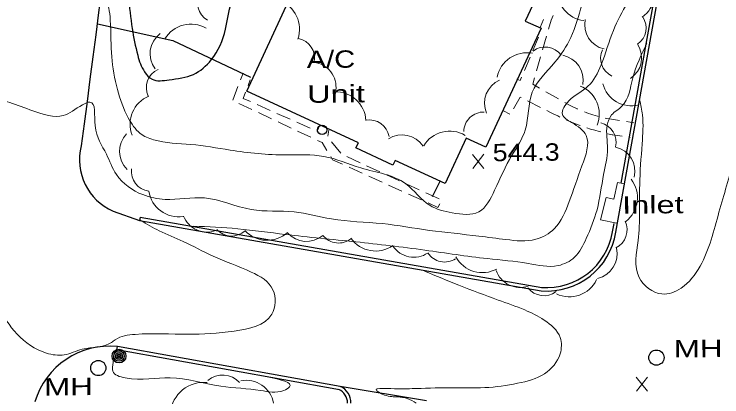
# Model space of a CAD drawing. Extents: x 2361708 to 2370558, y 6977955 to 6991887.
# Drawn here: x 2366451.1 to 2366646.4, y 6983770.4 to 6983876.2 of the extents above; entities that cross this region are included whole.
import ezdxf

# ---------------------------------------------------------------- set-up
doc = ezdxf.new("R2010")
doc.units = 0
doc.header["$LTSCALE"] = 1.9
for name, color, linetype, lineweight in [('11', 7, 'Continuous', 25), ('13', 7, 'Continuous', 13), ('18', 7, 'Continuous', 25), ('2', 7, 'Continuous', 25), ('20', 7, 'Continuous', 25), ('23', 7, 'Continuous', 25), ('29', 7, 'Continuous', 13), ('31', 7, 'Continuous', 13), ('35', 7, 'Continuous', 13), ('9', 7, 'Continuous', 13)]:
    doc.layers.add(name, color=color, linetype=linetype, lineweight=lineweight)

msp = doc.modelspace()

# ---------------------------------------------------------------- linework, layer by layer
at = {"layer": '11'}
msp.add_lwpolyline([(2366563.564, 6983907.351), (2366599.755, 6983890.594), (2366592.19, 6983874.252), (2366596.559, 6983872.233), (2366581.321, 6983839.356), (2366575.918, 6983841.855), (2366570.116, 6983829.319), (2366556.275, 6983835.728), (2366555.677, 6983834.432), (2366545.452, 6983839.155), (2366546.118, 6983840.592), (2366515.301, 6983854.849), (2366532.008, 6983890.98), (2366542.776, 6983885.992), (2366552.829, 6983907.709), (2366561.81, 6983903.553)], close=True, dxfattribs=at)
at = {"layer": '13'}
for p, q in [((2366597.256, 6983874.65), (2366596.317, 6983872.461)), ((2366594.308, 6983866.091), (2366595.883, 6983869.766)), ((2366596.947, 6983866.246), (2366598.05, 6983870.097)), ((2366595.291, 6983860.47), (2366596.395, 6983864.321)), ((2366591.95, 6983860.578), (2366593.525, 6983864.254)), ((2366514.343, 6983859.87), (2366513.621, 6983858.003)), ((2366515.716, 6983856.433), (2366516.291, 6983857.948)), ((2366512.898, 6983856.136), (2366511.454, 6983852.402)), ((2366601.356, 6983852.718), (2366597.886, 6983854.715)), ((2366513.093, 6983851.488), (2366516.709, 6983849.782)), ((2366521.822, 6983849.53), (2366518.166, 6983851.166)), ((2366592.81, 6983852.186), (2366596.387, 6983850.39)), ((2366518.517, 6983848.929), (2366522.134, 6983847.223)), ((2366527.305, 6983847.083), (2366523.65, 6983848.718)), ((2366586.166, 6983849.453), (2366587.905, 6983848.46)), ((2366523.942, 6983846.37), (2366527.558, 6983844.665)), ((2366532.789, 6983844.635), (2366529.133, 6983846.27)), ((2366622.119, 6983846.125), (2366620.146, 6983846.436)), ((2366529.366, 6983843.812), (2366532.993, 6983842.116)), ((2366537.67, 6983842.461), (2366537.994, 6983844.054)), ((2366541.245, 6983837.755), (2366538.725, 6983840.861)), ((2366620.867, 6983842.123), (2366621.107, 6983842.085)), ((2366546.581, 6983835.085), (2366542.945, 6983836.761)), ((2366543.552, 6983833.857), (2366547.198, 6983832.211)), ((2366552.034, 6983832.587), (2366548.399, 6983834.253)), ((2366549.016, 6983831.388), (2366552.662, 6983829.733)), ((2366557.488, 6983830.089), (2366553.853, 6983831.755)), ((2366562.943, 6983827.591), (2366559.307, 6983829.257)), ((2366554.48, 6983828.91), (2366558.126, 6983827.255)), ((2366559.944, 6983826.432), (2366563.59, 6983824.787)), ((2366568.397, 6983825.093), (2366564.761, 6983826.758))]:
    msp.add_line(p, q, dxfattribs=at)
for points in [[(2366598.601, 6983872.023), (2366599.308, 6983874.509), (2366599.846, 6983875.814)], [(2366589.883, 6983858.179), (2366590.767, 6983857.787), (2366591.168, 6983858.741)], [(2366596.156, 6983855.718), (2366594.246, 6983856.82), (2366594.739, 6983858.545)], [(2366516.338, 6983851.978), (2366514.349, 6983852.87), (2366515.003, 6983854.566)], [(2366588.941, 6983850.01), (2366590.75, 6983853.227), (2366591.022, 6983853.089)], [(2366606.642, 6983849.898), (2366606.552, 6983849.937), (2366605.949, 6983850.212), (2366605.357, 6983850.506), (2366604.764, 6983850.8), (2366604.181, 6983851.104), (2366603.598, 6983851.419), (2366603.447, 6983851.508), (2366603.085, 6983851.714)], [(2366598.176, 6983849.487), (2366598.97, 6983849.085), (2366600.055, 6983848.525), (2366601.15, 6983847.996), (2366601.763, 6983847.712)], [(2366612.292, 6983847.892), (2366612.151, 6983847.93), (2366611.51, 6983848.114), (2366610.877, 6983848.298), (2366610.256, 6983848.502), (2366609.624, 6983848.716), (2366609.002, 6983848.94), (2366608.49, 6983849.135)], [(2366603.581, 6983846.888), (2366604.505, 6983846.497), (2366605.629, 6983846.038), (2366606.774, 6983845.599), (2366607.295, 6983845.404)], [(2366618.173, 6983846.758), (2366616.03, 6983847.097), (2366615.378, 6983847.211), (2366614.727, 6983847.335), (2366614.236, 6983847.44)], [(2366535.511, 6983845.451), (2366534.747, 6983843.763), (2366534.617, 6983843.822)], [(2366609.182, 6983844.742), (2366610.235, 6983844.402), (2366611.398, 6983844.053), (2366612.572, 6983843.704), (2366613.013, 6983843.588)], [(2366614.948, 6983843.097), (2366616.13, 6983842.818), (2366616.391, 6983842.76), (2366618.885, 6983842.404)], [(2366534.801, 6983841.264), (2366536.147, 6983840.636), (2366537.458, 6983838.489)], [(2366538.494, 6983836.779), (2366539.023, 6983835.904), (2366541.734, 6983834.679)], [(2366565.407, 6983823.964), (2366568.099, 6983822.74), (2366568.57, 6983823.674)]]:
    msp.add_lwpolyline(points, dxfattribs=at)
at = {"layer": '18'}
msp.add_line((2366568.621, 6983829.925), (2366566.531, 6983825.675), dxfattribs=at)
at = {"layer": '2'}
for p, q in [((2366478.455, 6983821.716), (2366485.72, 6983819.085)), ((2366485.881, 6983820.027), (2366485.67, 6983819.095)), ((2366485.881, 6983820.027), (2366596.771, 6983800.612)), ((2366485.72, 6983819.085), (2366596.61, 6983799.67)), ((2366616.275, 6983816.018), (2366616.684, 6983818.322)), ((2366479.44, 6983783.324), (2366479.641, 6983784.266)), ((2366541.089, 6983773.27), (2366479.611, 6983784.266)), ((2366540.918, 6983772.329), (2366479.44, 6983783.324)), ((2366564.908, 6983769.227), (2366541.089, 6983773.27))]:
    msp.add_line(p, q, dxfattribs=at)
for points in [[(2366617.217, 6983815.847), (2366630.043, 6983887.762), (2366642.925, 6983960.139)], [(2366618.668, 6983829.411), (2366629.102, 6983887.934), (2366641.983, 6983960.309)], [(2366474.091, 6983873.507), (2366494.956, 6983868.876), (2366516.334, 6983858.749)]]:
    msp.add_lwpolyline(points, dxfattribs=at)
for centre, radius, start, end in [((2379421.899, 6982173.776), 13058.956, 171.80037, 172.67073), ((2366484.582, 6983835.876), 15.427, 165.55897, 246.5892), ((2366598.089, 6983819), 19.387, 265.62641, 350.63896), ((2366598.089, 6983819), 18.427, 265.62641, 350.63896), ((2366477.417, 6983762.96), 21.418, 84.11911, 163.73748), ((2366539.16, 6983768.749), 4.915, 358.35667, 66.89654), ((2366539.16, 6983768.749), 3.955, 358.35667, 66.89654)]:
    msp.add_arc(centre, radius, start, end, dxfattribs=at)
at = {"layer": '20'}
for centre, radius in [((2366480.056, 6983781.64), 1.9), ((2366480.056, 6983781.64), 1.442), ((2366480.056, 6983781.64), 0.973), ((2366628.377, 6983781.211), 2.1), ((2366474.347, 6983778.335), 2.1), ((2366480.056, 6983781.64), 0.539), ((2366480.056, 6983781.64), 0.192)]:
    msp.add_circle(centre, radius, dxfattribs=at)
at = {"layer": '23'}
msp.add_circle((2366536.104, 6983844.166), 1.3, dxfattribs=at)
at = {"layer": '29'}
for centre, radius, start, end in [((2366619.755, 6983881.97), 8.15, 305.44537, 35.44537), ((2366507.339, 6983879.214), 5.542, 148.46492, 238.46492), ((2366609.267, 6983882.454), 8.15, 173.62767, 263.62767), ((2366521.579, 6983872.001), 8.317, 340.57766, 70.57766), ((2366615.39, 6983873.162), 6.795, 167.52332, 257.52332), ((2366620.114, 6983872.313), 5.43, 304.40703, 34.40703), ((2366499.86, 6983865.084), 8.317, 59.34736, 149.34736), ((2366495.556, 6983865.216), 6.934, 126.89809, 216.89809), ((2366528.473, 6983863.997), 5.542, 348.10479, 78.10479), ((2366597.684, 6983861.515), 5.542, 36.9634, 126.9634), ((2366618.402, 6983863.937), 5.43, 154.34531, 244.34531), ((2366617.511, 6983864.112), 6.795, 302.88177, 32.88177), ((2366592.599, 6983857.152), 8.317, 79.0926, 169.0926), ((2366601.232, 6983857.954), 6.934, 349.39508, 79.39508), ((2366533.028, 6983855.949), 6.934, 352.77437, 82.77437), ((2366493.14, 6983855.804), 5.542, 114.57926, 204.57926), ((2366587.863, 6983851.554), 6.934, 113.65325, 203.65325), ((2366621.478, 6983858.953), 8.15, 194.36591, 284.36591), ((2366539.891, 6983846.359), 8.317, 2.63897, 92.63897), ((2366604.291, 6983848.547), 8.317, 338.46935, 68.46935), ((2366491.424, 6983845.793), 8.317, 112.12815, 202.12815), ((2366580.745, 6983843.554), 5.542, 88.70936, 178.70936), ((2366549.129, 6983841.385), 5.542, 9.64644, 99.64644), ((2366611.725, 6983840.714), 5.542, 346.64614, 76.64614), ((2366487.125, 6983838.234), 6.934, 136.16908, 226.16908), ((2366558.216, 6983835.841), 6.934, 33.25656, 123.25656), ((2366571.296, 6983835.506), 8.317, 59.19585, 149.19585), ((2366615.532, 6983832.668), 6.934, 346.64614, 76.64614), ((2366489.01, 6983832.699), 5.542, 172.58367, 262.58367), ((2366614.822, 6983825.414), 8.317, 308.05686, 38.05686), ((2366496.526, 6983828.44), 8.317, 188.51875, 278.51875), ((2366504.343, 6983822.819), 6.934, 200.82942, 290.82943), ((2366614.747, 6983816.564), 5.542, 295.61158, 25.61158), ((2366511.113, 6983820.334), 5.542, 222.49736, 312.49736), ((2366520.923, 6983821.957), 8.317, 222.49058, 312.49058), ((2366531.789, 6983820.252), 6.934, 220.86373, 310.86373), ((2366540.678, 6983818.426), 5.542, 218.60557, 308.60557), ((2366550.902, 6983818.989), 8.317, 214.95288, 304.95288), ((2366561.419, 6983815.889), 6.934, 213.72689, 303.72689), ((2366569.937, 6983813.183), 5.542, 213.21125, 303.21125), ((2366610.576, 6983809.849), 6.934, 283.18966, 13.18966), ((2366580.338, 6983813.013), 8.317, 208.48636, 298.48636), ((2366590.731, 6983807.552), 6.934, 198.9762, 288.9762), ((2366604.368, 6983806.339), 8.317, 244.58734, 334.58734), ((2366597.348, 6983803.868), 5.542, 217.08537, 307.08537), ((2366508.664, 6983770.253), 6.152, 41.18142, 131.18142), ((2366515.153, 6983767.245), 7.698, 10.67843, 100.67843), ((2366503.435, 6983765.141), 9.234, 84.00965, 174.00965)]:
    msp.add_arc(centre, radius, start, end, dxfattribs=at)
at = {"layer": '31'}
for p, q in [((2366580.777, 6983833.521), (2366577.66, 6983837.371)), ((2366577.697, 6983833.492), (2366580.74, 6983837.401)), ((2366625.946, 6983771.938), (2366622.829, 6983775.789)), ((2366622.866, 6983771.909), (2366625.909, 6983775.818))]:
    msp.add_line(p, q, dxfattribs=at)
at = {"layer": '31', "lineweight": 25}
msp.add_spline([(2366446.737, 6983906.359), (2366447.966, 6983909.681), (2366450.83, 6983917.618), (2366452.528, 6983917.914), (2366455.023, 6983912.048), (2366461.853, 6983905.853), (2366469.566, 6983902.456), (2366476.206, 6983903.559), (2366478.591, 6983902.951), (2366480.059, 6983895.795), (2366481.247, 6983888.696), (2366482.56, 6983881.008), (2366483.704, 6983872.209), (2366485.215, 6983864.773), (2366487.109, 6983860.18), (2366489.168, 6983858.16), (2366493.87, 6983858.005), (2366500.606, 6983859.499), (2366505.518, 6983863.496), (2366509.467, 6983872.024), (2366512.742, 6983882.056), (2366519.119, 6983885.467)], degree=3, dxfattribs=at)
at = {"layer": '35'}
for points in [[(2366640.087, 6983965.172), (2366640.99, 6983960.62), (2366638.096, 6983952.622), (2366635.38, 6983940.686), (2366633.258, 6983932.505), (2366630.107, 6983923.065), (2366626.172, 6983912.037), (2366623.389, 6983907.06), (2366616.952, 6983905.689), (2366607.676, 6983907.321), (2366599.173, 6983907.58), (2366601.768, 6983904.924), (2366606.764, 6983903.392), (2366613.16, 6983901.662), (2366615.638, 6983896.596), (2366612.843, 6983890.889), (2366607.799, 6983878.67), (2366604.734, 6983869.691), (2366600.369, 6983862.849), (2366594.117, 6983854.559), (2366592.177, 6983844.12), (2366588.523, 6983837.165), (2366583.705, 6983827.458), (2366579.352, 6983821.497), (2366572.053, 6983821.237), (2366565.814, 6983823.318), (2366559.207, 6983829.256), (2366546.835, 6983833.628), (2366536.553, 6983836.83), (2366526.239, 6983837.232), (2366510.696, 6983838.574), (2366499.89, 6983840.151), (2366489.568, 6983841.423), (2366485.921, 6983843.179), (2366482.609, 6983847.487), (2366479.625, 6983855.289), (2366478.048, 6983864.384), (2366477.631, 6983874.571), (2366475.781, 6983879.834), (2366472.922, 6983879.706), (2366467.406, 6983880.344), (2366458.387, 6983885.429), (2366450.06, 6983891.44), (2366447.234, 6983887.762), (2366444.187, 6983880.103), (2366441.247, 6983867.494), (2366437.857, 6983855.962), (2366433.639, 6983845.161), (2366424.986, 6983835.998), (2366420.644, 6983844.597), (2366417.622, 6983858.449), (2366416.242, 6983868.996), (2366415.085, 6983879.156), (2366416.466, 6983890.56), (2366418.578, 6983900.9), (2366420.567, 6983915.73), (2366419.559, 6983923.88), (2366413.68, 6983920.615), (2366408.272, 6983911.933), (2366406.358, 6983905.004), (2366402.41, 6983892.196), (2366399.791, 6983880.54), (2366398.478, 6983867.197), (2366395.816, 6983855.831)], [(2366634.791, 6983919.569), (2366632.667, 6983912.539), (2366627.202, 6983898.356), (2366624.039, 6983887.106), (2366616.496, 6983871.663), (2366613.136, 6983862.14), (2366609.482, 6983856.205), (2366604.22, 6983852.195), (2366602.436, 6983848.438), (2366604.988, 6983846.192), (2366609.012, 6983842.61), (2366607.842, 6983834.219), (2366604.316, 6983824.374), (2366600.197, 6983816.855), (2366595.104, 6983813.926), (2366586.855, 6983813.848), (2366579.375, 6983814.807), (2366565.709, 6983816.387), (2366552.761, 6983818.243), (2366538.688, 6983819.56), (2366528.389, 6983821.472), (2366516.562, 6983822.139), (2366503.671, 6983825.346), (2366492.754, 6983824.962), (2366486.612, 6983826.254), (2366479.358, 6983831.816), (2366476.585, 6983837.429), (2366473.459, 6983845.36), (2366472.047, 6983851.857), (2366469.955, 6983851.087), (2366464.652, 6983848.116), (2366456.29, 6983849.427), (2366449.947, 6983851.717), (2366444.634, 6983854.106), (2366440.213, 6983856.324), (2366439.877, 6983854.881), (2366437.568, 6983844.288), (2366434.981, 6983834.523), (2366431.199, 6983822.067), (2366424.733, 6983799.634), (2366418.881, 6983780.807), (2366413.681, 6983760.847), (2366407.995, 6983739.342), (2366403.268, 6983718.016), (2366399.542, 6983701.839), (2366394.896, 6983679.284), (2366389.396, 6983656.12), (2366384.274, 6983633.281), (2366382.176, 6983616.25), (2366377.896, 6983593.058), (2366374.864, 6983570.218), (2366370.936, 6983546.83), (2366369.353, 6983533.434), (2366367.804, 6983522.799), (2366367.692, 6983521.998), (2366366.792, 6983516.709), (2366366.128, 6983509.792), (2366367.472, 6983509.385), (2366370.916, 6983514.278), (2366374.314, 6983517.631), (2366381.278, 6983525.637), (2366394.175, 6983533.32), (2366404.166, 6983536.455), (2366409.203, 6983534.753), (2366412.734, 6983529.367), (2366412.225, 6983522.982), (2366409.904, 6983513.569), (2366408.594, 6983499.946), (2366407.465, 6983488.314), (2366406.028, 6983481.58), (2366403.731, 6983476.068)], [(2366625.75, 6983868.051), (2366621.861, 6983858.513), (2366618.865, 6983850.714), (2366616.018, 6983848.287), (2366614.795, 6983845.455), (2366614.887, 6983838.946), (2366613.805, 6983831.805), (2366611.987, 6983822.107), (2366609.023, 6983814.129), (2366605.792, 6983808.968), (2366601.274, 6983806.655), (2366592.968, 6983807.236), (2366581.744, 6983808.589), (2366564.472, 6983810.914), (2366545.379, 6983813.213), (2366525.958, 6983815.258), (2366512.813, 6983816.823), (2366500.625, 6983817.547)], [(2366653.635, 6983849.905), (2366651.793, 6983844.857), (2366649.697, 6983836.017), (2366645.645, 6983821.428), (2366640.447, 6983806.488), (2366635.195, 6983800.417), (2366629.89, 6983798.807), (2366623.606, 6983803.357), (2366623.319, 6983813.585), (2366623.762, 6983828.95), (2366624.445, 6983840.257), (2366624.518, 6983848.338), (2366623.749, 6983852.451)], [(2366485.979, 6983819.178), (2366491.127, 6983816.247), (2366497.776, 6983813.32), (2366506.035, 6983809.238), (2366516.566, 6983804.868), (2366522.554, 6983799.955), (2366522.228, 6983793.232), (2366511.842, 6983788.552), (2366499.129, 6983787.691), (2366484.539, 6983787.642), (2366478.993, 6983786.16), (2366477.97, 6983785.39), (2366469.928, 6983783.543), (2366464.932, 6983781.985), (2366460.007, 6983782.469), (2366451.957, 6983787.693), (2366446.912, 6983795.635), (2366444.296, 6983806.651), (2366442.084, 6983819.48), (2366439.958, 6983825.4), (2366437.556, 6983825.557), (2366435.491, 6983820.757), (2366433.254, 6983812.046), (2366430.05, 6983799.815), (2366424.514, 6983785.841), (2366419.166, 6983764.549), (2366412.066, 6983740.291), (2366405.175, 6983714.073), (2366400.657, 6983691.81), (2366392.571, 6983657.801), (2366386.433, 6983629.101), (2366384.991, 6983612.557), (2366382.778, 6983592.915), (2366378.809, 6983577.036), (2366376.571, 6983564.184), (2366377.538, 6983561.393), (2366376.072, 6983551.529), (2366377.363, 6983549.311), (2366379.325, 6983551.08), (2366383.487, 6983558.33), (2366388.543, 6983565.118), (2366393.945, 6983569.14), (2366402.789, 6983577.104), (2366412.027, 6983583.723), (2366418.005, 6983584.98), (2366420.808, 6983580.446), (2366420.744, 6983570.415), (2366420.747, 6983554.294), (2366418.434, 6983532.531), (2366415.774, 6983515.755), (2366412.918, 6983503.757), (2366410.989, 6983493.138), (2366409.593, 6983483.234), (2366407.334, 6983475.733)], [(2366564.357, 6983805.103), (2366573.894, 6983801.214), (2366584.724, 6983797.137), (2366592.02, 6983794.396), (2366597.447, 6983791.588), (2366601.823, 6983786.759), (2366601.806, 6983782.239), (2366597.508, 6983776.758), (2366590.083, 6983774.137), (2366581.034, 6983772.92), (2366571.363, 6983772.898), (2366560.996, 6983772.64), (2366553.955, 6983772.673), (2366551.048, 6983772.365), (2366553.363, 6983770.877), (2366557.068, 6983770.342), (2366559.622, 6983769.877), (2366562.074, 6983768.64)], [(2366520.952, 6983775.949), (2366527.139, 6983773.098), (2366525.539, 6983772.142), (2366519.128, 6983772.131), (2366508.157, 6983773.317), (2366494.184, 6983775.654), (2366481.793, 6983775.606), (2366478.316, 6983777.433), (2366478.403, 6983779.834), (2366478.965, 6983782.779), (2366479.709, 6983783.396)]]:
    msp.add_spline(points, degree=3, dxfattribs=at)
at = {"layer": '9'}
msp.add_lwpolyline([(2366617.503, 6983818.339), (2366612.994, 6983819.287), (2366614.485, 6983825.461), (2366616.62, 6983824.982), (2366617.676, 6983829.642), (2366619.53, 6983829.24)], dxfattribs=at)

# ---------------------------------------------------------------- texts
at = {"layer": '20'}
for s, width, p in [('A/C', 1.25, (2366531.891, 6983861.227)), ('Unit', 1.4, (2366531.983, 6983851.627)), ('  MH', 1.35, (2366628.377, 6983781.211)), ('  MH', 1.35, (2366454.569, 6983770.677))]:
    msp.add_text(s, height=4.8, rotation=0.545, dxfattribs=dict(at, width=width)).set_placement(p)
at = {"layer": '31', "width": 1.15}
msp.add_text('544.3', height=4.8, rotation=0.545, dxfattribs=at).set_placement((2366583.218, 6983835.484))
at = {"layer": '9', "width": 1.4}
msp.add_text('Inlet', height=4.8, rotation=0.545, dxfattribs=at).set_placement((2366618.939, 6983820.983))

doc.saveas('drawing.dxf')
